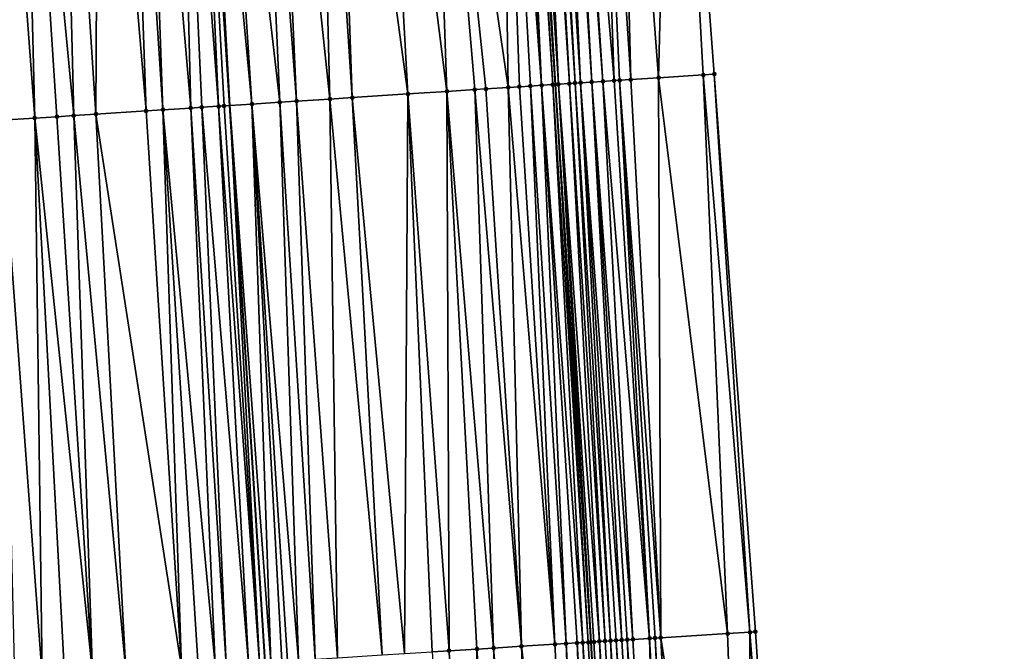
# Model space of a CAD drawing. Header units: feet. Extents: x 2004186 to 2014793, y 836912 to 864902.
# Tile 295 of 656: x 2010731 to 2010766, y 846281 to 846304. Entities that reach past the tile are written whole.
import ezdxf

# ---------------------------------------------------------------- set-up
doc = ezdxf.new("R2010")
doc.units = ezdxf.units.FT
doc.header["$LTSCALE"] = 100
doc.header["$MEASUREMENT"] = 0
for name, color, linetype, lineweight in [('EP_Travel Lane', 5, 'Continuous', 40), ('GPL_Skip Line', 2, 'Continuous', 40), ('Road Shots', 4, 'Continuous', 200), ('Road X-Section', 30, 'Continuous', 13)]:
    doc.layers.add(name, color=color, linetype=linetype, lineweight=lineweight)
doc.layers.add('I-77 SB_MM21-27-Surface-Border', color=7, linetype='Continuous')
doc.layers.add('I-77 SB_MM21-27-Surface-TIN', color=7, linetype='Continuous')

msp = doc.modelspace()

# ---------------------------------------------------------------- linework, layer by layer
at = {"layer": 'EP_Travel Lane'}
msp.add_polyline3d([(2010760.32704666, 846061.2212644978, 429.4963117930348), (2010759.804670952, 846081.2125893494, 429.6828165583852), (2010759.282318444, 846101.2030262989, 429.895306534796), (2010758.693553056, 846121.3006935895, 430.1276049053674), (2010758.013762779, 846141.3311619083, 430.3304753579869), (2010757.308119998, 846161.3158943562, 430.5437131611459), (2010756.602424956, 846181.3021069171, 430.767904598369), (2010755.772474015, 846201.4133422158, 430.9891496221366), (2010754.784176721, 846221.4277839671, 431.1961896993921), (2010753.759745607, 846241.4000792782, 431.3444091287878), (2010752.73539581, 846261.3707892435, 431.5551574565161), (2010751.595551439, 846281.4660341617, 431.769410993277), (2010750.316729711, 846301.4566797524, 431.923886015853), (2010749.008574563, 846321.4116992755, 432.1229502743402), (2010747.7002803, 846341.3688409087, 432.2900319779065), (2010746.259659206, 846361.4718265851, 432.4409175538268), (2010744.67706048, 846381.4357524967, 432.6228364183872)], dxfattribs=at)
at = {"layer": 'GPL_Skip Line'}
msp.add_polyline3d([(2010748.603619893, 846060.9468248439, 429.0315092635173), (2010748.12822341, 846080.9394297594, 429.2097553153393), (2010747.652820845, 846100.9322904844, 429.4316175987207), (2010747.088594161, 846120.9223657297, 429.6636560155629), (2010746.392907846, 846140.9090466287, 429.8779179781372), (2010745.658812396, 846160.8932325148, 430.1011738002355), (2010744.924698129, 846180.8779306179, 430.336077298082), (2010744.083933, 846200.8588468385, 430.536124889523), (2010743.095181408, 846220.8320801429, 430.7383665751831), (2010742.070753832, 846240.8042461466, 430.8969621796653), (2010741.046330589, 846260.776327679, 431.09457674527), (2010739.916248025, 846280.7424002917, 431.2970378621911), (2010738.645424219, 846300.7007564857, 431.4673943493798), (2010737.345838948, 846320.6566671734, 431.6575608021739), (2010736.046192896, 846340.6135111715, 431.8347181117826), (2010734.617451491, 846360.5594250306, 431.9941093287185), (2010733.025973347, 846380.4948676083, 432.1625931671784)], dxfattribs=at)
at = {"layer": 'I-77 SB_MM21-27-Surface-Border', "color": 3, "linetype": 'ByBlock', "lineweight": -2}
msp.add_polyline3d([(2010750.170162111, 846381.8793619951, 432.8382511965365), (2010751.366102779, 846361.8719435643, 432.6467753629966), (2010753.210179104, 846341.7259882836, 432.5005859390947), (2010754.509906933, 846321.7678885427, 432.3383877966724), (2010756.009048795, 846301.8252920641, 432.1537870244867), (2010757.482552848, 846281.8309659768, 431.987853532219), (2010758.823353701, 846261.6804891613, 431.7869658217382), (2010760.047414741, 846241.7205950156, 431.58402663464), (2010761.07184516, 846221.7483735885, 431.424358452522), (2010761.863942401, 846201.7022440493, 431.2321805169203), (2010762.712979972, 846181.5237532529, 431.0218603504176), (2010763.447117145, 846161.5384315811, 430.7936399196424), (2010763.981310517, 846141.5479078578, 430.5646703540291), (2010764.679248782, 846121.4958845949, 430.3617594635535), (2010765.248055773, 846101.341905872, 430.1334400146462), (2010765.523465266, 846081.3463762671, 429.9143965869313), (2010766.398744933, 846061.3634390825, 429.7328369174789)], dxfattribs=at)
at = {"layer": 'I-77 SB_MM21-27-Surface-TIN', "color": 128, "linetype": 'ByBlock', "lineweight": -2}
for points in [[(2010751.715764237, 846321.5868706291, 432.2402266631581), (2010750.717845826, 846321.5223796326, 432.1886524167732), (2010752.416578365, 846301.5925739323, 432.0179237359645)], [(2010752.514091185, 846321.6385829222, 432.2690148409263), (2010751.715764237, 846321.5868706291, 432.2402266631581), (2010753.015328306, 846301.6312855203, 432.0488366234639)], [(2010751.715764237, 846321.5868706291, 432.2402266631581), (2010752.616160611, 846301.6054941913, 432.0264146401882), (2010753.015328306, 846301.6312855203, 432.0488366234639)], [(2010751.715764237, 846321.5868706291, 432.2402266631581), (2010752.416578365, 846301.5925739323, 432.0179237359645), (2010752.616160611, 846301.6054941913, 432.0264146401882)], [(2010754.509906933, 846321.7678885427, 432.3383877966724), (2010752.514091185, 846321.6385829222, 432.2690148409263), (2010754.013235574, 846301.6959476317, 432.0845651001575)], [(2010752.514091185, 846321.6385829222, 432.2690148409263), (2010753.015328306, 846301.6312855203, 432.0488366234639), (2010754.013235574, 846301.6959476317, 432.0845651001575)], [(2010754.509906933, 846321.7678885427, 432.3383877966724), (2010754.013235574, 846301.6959476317, 432.0845651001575), (2010755.609885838, 846301.7994279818, 432.1394113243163)], [(2010754.509906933, 846321.7678885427, 432.3383877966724), (2010755.609885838, 846301.7994279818, 432.1394113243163), (2010756.009048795, 846301.8252920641, 432.1537870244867)], [(2010748.322863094, 846321.3672717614, 432.0992605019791), (2010745.728291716, 846321.199341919, 431.9915981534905), (2010748.624515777, 846301.3470877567, 431.8567350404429)], [(2010748.522445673, 846321.3801868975, 432.107807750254), (2010748.322863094, 846321.3672717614, 432.0992605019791), (2010749.822008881, 846301.4246150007, 431.9070512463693)], [(2010748.322863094, 846321.3672717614, 432.0992605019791), (2010749.422843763, 846301.3987841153, 431.8890040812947), (2010749.822008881, 846301.4246150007, 431.9070512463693)], [(2010748.322863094, 846321.3672717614, 432.0992605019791), (2010749.023680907, 846301.3729184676, 431.8748015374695), (2010749.422843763, 846301.3987841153, 431.8890040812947)], [(2010748.322863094, 846321.3672717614, 432.0992605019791), (2010748.624515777, 846301.3470877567, 431.8567350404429), (2010749.023680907, 846301.3729184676, 431.8748015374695)], [(2010748.921606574, 846321.4060825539, 432.1180783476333), (2010748.522445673, 846321.3801868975, 432.107807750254), (2010749.822008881, 846301.4246150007, 431.9070512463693)], [(2010748.921606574, 846321.4060825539, 432.1180783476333), (2010750.221169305, 846301.4505179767, 431.9171254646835), (2010749.008574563, 846321.4116992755, 432.1229502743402)], [(2010748.921606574, 846321.4060825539, 432.1180783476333), (2010749.822008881, 846301.4246150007, 431.9070512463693), (2010750.221169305, 846301.4505179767, 431.9171254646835)], [(2010749.121190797, 846321.4189724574, 432.129259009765), (2010749.008574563, 846321.4116992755, 432.1229502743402), (2010750.316729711, 846301.4566797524, 431.923886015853)], [(2010750.221169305, 846301.4505179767, 431.9171254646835), (2010750.316729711, 846301.4566797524, 431.923886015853), (2010749.008574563, 846321.4116992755, 432.1229502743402)], [(2010749.520364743, 846321.4446677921, 432.1604362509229), (2010749.121190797, 846321.4189724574, 432.129259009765), (2010750.420754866, 846301.4633873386, 431.9312454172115)], [(2010749.121190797, 846321.4189724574, 432.129259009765), (2010750.316729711, 846301.4566797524, 431.923886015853), (2010750.420754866, 846301.4633873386, 431.9312454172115)], [(2010749.719950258, 846321.4575378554, 432.1736875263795), (2010749.520364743, 846321.4446677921, 432.1604362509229), (2010750.819931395, 846301.4890430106, 431.9686705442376)], [(2010749.520364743, 846321.4446677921, 432.1604362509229), (2010750.420754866, 846301.4633873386, 431.9312454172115), (2010750.819931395, 846301.4890430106, 431.9686705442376)], [(2010749.919530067, 846321.4704955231, 432.1777959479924), (2010749.719950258, 846321.4575378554, 432.1736875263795), (2010751.019517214, 846301.5019084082, 431.9832289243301)], [(2010749.719950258, 846321.4575378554, 432.1736875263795), (2010750.819931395, 846301.4890430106, 431.9686705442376), (2010751.019517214, 846301.5019084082, 431.9832289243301)], [(2010750.318683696, 846321.4965028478, 432.1764122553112), (2010749.919530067, 846321.4704955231, 432.1777959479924), (2010751.219099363, 846301.5148301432, 431.9915566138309)], [(2010749.919530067, 846321.4704955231, 432.1777959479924), (2010751.019517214, 846301.5019084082, 431.9832289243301), (2010751.219099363, 846301.5148301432, 431.9915566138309)], [(2010750.518263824, 846321.5094556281, 432.1810307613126), (2010750.318683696, 846321.4965028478, 432.1764122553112), (2010751.618257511, 846301.5407680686, 431.9977655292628)], [(2010750.318683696, 846321.4965028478, 432.1764122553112), (2010751.219099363, 846301.5148301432, 431.9915566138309), (2010751.618257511, 846301.5407680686, 431.9977655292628)], [(2010750.717845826, 846321.5223796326, 432.1886524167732), (2010750.518263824, 846321.5094556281, 432.1810307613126), (2010752.017418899, 846301.5666562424, 432.0094768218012)], [(2010750.518263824, 846321.5094556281, 432.1810307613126), (2010751.618257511, 846301.5407680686, 431.9977655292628), (2010752.017418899, 846301.5666562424, 432.0094768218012)], [(2010750.717845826, 846321.5223796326, 432.1886524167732), (2010752.017418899, 846301.5666562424, 432.0094768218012), (2010752.416578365, 846301.5925739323, 432.0179237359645)], [(2010741.736648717, 846320.9409073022, 431.8344187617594), (2010740.139986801, 846320.837605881, 431.7639882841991), (2010742.237898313, 846300.93341835, 431.6094806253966)], [(2010743.036229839, 846300.9850603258, 431.6477642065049), (2010742.335397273, 846320.9796401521, 431.8613711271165), (2010741.736648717, 846320.9409073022, 431.8344187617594)], [(2010743.036229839, 846300.9850603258, 431.6477642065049), (2010741.736648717, 846320.9409073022, 431.8344187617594), (2010742.237898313, 846300.93341835, 431.6094806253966)], [(2010743.932055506, 846321.0829981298, 431.9258990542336), (2010742.335397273, 846320.9796401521, 431.8613711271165), (2010745.032046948, 846301.1143450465, 431.723590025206)], [(2010745.032046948, 846301.1143450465, 431.723590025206), (2010742.335397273, 846320.9796401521, 431.8613711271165), (2010743.036229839, 846300.9850603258, 431.6477642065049)], [(2010745.728291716, 846321.199341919, 431.9915981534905), (2010743.932055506, 846321.0829981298, 431.9258990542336), (2010746.42911725, 846301.2048700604, 431.7738247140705)], [(2010743.932055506, 846321.0829981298, 431.9258990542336), (2010745.032046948, 846301.1143450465, 431.723590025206), (2010746.42911725, 846301.2048700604, 431.7738247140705)], [(2010745.728291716, 846321.199341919, 431.9915981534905), (2010747.826189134, 846301.2953708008, 431.8267439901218), (2010748.624515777, 846301.3470877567, 431.8567350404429)], [(2010745.728291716, 846321.199341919, 431.9915981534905), (2010747.427024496, 846301.2695325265, 431.809514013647), (2010747.826189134, 846301.2953708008, 431.8267439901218)], [(2010745.728291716, 846321.199341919, 431.9915981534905), (2010746.42911725, 846301.2048700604, 431.7738247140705), (2010747.427024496, 846301.2695325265, 431.809514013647)], [(2010734.950857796, 846320.5015350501, 431.5706999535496), (2010733.952946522, 846320.4369344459, 431.5305649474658), (2010735.651699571, 846300.506813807, 431.3553806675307)], [(2010735.549608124, 846320.5402406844, 431.6004926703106), (2010734.950857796, 846320.5015350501, 431.5706999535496), (2010736.250444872, 846300.5455966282, 431.3784153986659)], [(2010734.950857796, 846320.5015350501, 431.5706999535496), (2010735.651699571, 846300.506813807, 431.3553806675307), (2010736.250444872, 846300.5455966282, 431.3784153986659)], [(2010736.74710057, 846320.6177780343, 431.646919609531), (2010735.549608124, 846320.5402406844, 431.6004926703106), (2010737.248357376, 846300.6101783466, 431.423035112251)], [(2010735.549608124, 846320.5402406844, 431.6004926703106), (2010736.250444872, 846300.5455966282, 431.3784153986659), (2010737.248357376, 846300.6101783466, 431.423035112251)], [(2010736.74710057, 846320.6177780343, 431.646919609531), (2010738.246263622, 846300.6748561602, 431.457026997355), (2010737.345838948, 846320.6566671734, 431.6575608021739)], [(2010736.74710057, 846320.6177780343, 431.646919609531), (2010737.647521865, 846300.6360189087, 431.4400120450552), (2010738.246263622, 846300.6748561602, 431.457026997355)], [(2010736.74710057, 846320.6177780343, 431.646919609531), (2010737.248357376, 846300.6101783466, 431.423035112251), (2010737.647521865, 846300.6360189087, 431.4400120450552)], [(2010737.545419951, 846320.669606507, 431.6635826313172), (2010737.345838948, 846320.6566671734, 431.6575608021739), (2010738.645424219, 846300.7007564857, 431.4673943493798)], [(2010738.445843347, 846300.6878151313, 431.4612364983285), (2010738.645424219, 846300.7007564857, 431.4673943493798), (2010737.345838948, 846320.6566671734, 431.6575608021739)], [(2010738.445843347, 846300.6878151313, 431.4612364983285), (2010737.345838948, 846320.6566671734, 431.6575608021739), (2010738.246263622, 846300.6748561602, 431.457026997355)], [(2010738.14416861, 846320.7083377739, 431.6907002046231), (2010737.545419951, 846320.669606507, 431.6635826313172), (2010739.443747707, 846300.752521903, 431.492025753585)], [(2010737.545419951, 846320.669606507, 431.6635826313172), (2010738.645424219, 846300.7007564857, 431.4673943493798), (2010739.443747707, 846300.752521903, 431.492025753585)], [(2010739.541241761, 846320.7988190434, 431.7426703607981), (2010738.14416861, 846320.7083377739, 431.6907002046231), (2010740.441657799, 846300.8171406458, 431.5325506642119)], [(2010738.14416861, 846320.7083377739, 431.6907002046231), (2010739.443747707, 846300.752521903, 431.492025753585), (2010740.441657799, 846300.8171406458, 431.5325506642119)], [(2010740.139986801, 846320.837605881, 431.7639882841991), (2010739.541241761, 846320.7988190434, 431.7426703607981), (2010741.04040425, 846300.855905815, 431.5575376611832)], [(2010739.541241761, 846320.7988190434, 431.7426703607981), (2010740.441657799, 846300.8171406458, 431.5325506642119), (2010741.04040425, 846300.855905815, 431.5575376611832)], [(2010740.139986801, 846320.837605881, 431.7639882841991), (2010741.04040425, 846300.855905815, 431.5575376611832), (2010742.237898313, 846300.93341835, 431.6094806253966)], [(2010731.158800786, 846320.2559632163, 431.4275316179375), (2010730.160891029, 846320.1913393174, 431.3898277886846), (2010731.660067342, 846300.2482138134, 431.2071079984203)], [(2010730.160891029, 846320.1913393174, 431.3898277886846), (2010730.462577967, 846300.1706293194, 431.1631234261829), (2010731.660067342, 846300.2482138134, 431.2071079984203)], [(2010732.555871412, 846320.346483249, 431.4754562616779), (2010731.158800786, 846320.2559632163, 431.4275316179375), (2010733.057138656, 846300.3387232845, 431.2590616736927)], [(2010731.158800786, 846320.2559632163, 431.4275316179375), (2010732.458395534, 846300.2999069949, 431.239728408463), (2010733.057138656, 846300.3387232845, 431.2590616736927)], [(2010731.158800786, 846320.2559632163, 431.4275316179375), (2010731.660067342, 846300.2482138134, 431.2071079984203), (2010732.458395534, 846300.2999069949, 431.239728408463)], [(2010733.952946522, 846320.4369344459, 431.5305649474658), (2010732.555871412, 846320.346483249, 431.4754562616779), (2010733.855461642, 846300.3904964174, 431.2828397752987)], [(2010732.555871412, 846320.346483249, 431.4754562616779), (2010733.057138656, 846300.3387232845, 431.2590616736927), (2010733.855461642, 846300.3904964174, 431.2828397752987)], [(2010733.952946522, 846320.4369344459, 431.5305649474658), (2010733.855461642, 846300.3904964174, 431.2828397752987), (2010735.651699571, 846300.506813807, 431.3553806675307)], [(2010756.009048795, 846301.8252920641, 432.1537870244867), (2010755.609885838, 846301.7994279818, 432.1394113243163), (2010757.282936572, 846281.8185826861, 431.9814442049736)], [(2010756.009048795, 846301.8252920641, 432.1537870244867), (2010757.282936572, 846281.8185826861, 431.9814442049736), (2010757.482552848, 846281.8309659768, 431.987853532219)], [(2010750.221169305, 846301.4505179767, 431.9171254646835), (2010749.822008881, 846301.4246150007, 431.9070512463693), (2010751.294427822, 846281.4474124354, 431.7533809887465)], [(2010750.221169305, 846301.4505179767, 431.9171254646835), (2010751.494043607, 846281.459803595, 431.7589330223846), (2010750.316729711, 846301.4566797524, 431.923886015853)], [(2010750.221169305, 846301.4505179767, 431.9171254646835), (2010751.294427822, 846281.4474124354, 431.7533809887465), (2010751.494043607, 846281.459803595, 431.7589330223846)], [(2010750.420754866, 846301.4633873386, 431.9312454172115), (2010750.316729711, 846301.4566797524, 431.923886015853), (2010751.595551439, 846281.4660341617, 431.769410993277)], [(2010751.494043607, 846281.459803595, 431.7589330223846), (2010751.595551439, 846281.4660341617, 431.769410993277), (2010750.316729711, 846301.4566797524, 431.923886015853)], [(2010750.819931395, 846301.4890430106, 431.9686705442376), (2010750.420754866, 846301.4633873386, 431.9312454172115), (2010751.893295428, 846281.4842610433, 431.8054291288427)], [(2010750.420754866, 846301.4633873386, 431.9312454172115), (2010751.595551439, 846281.4660341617, 431.769410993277), (2010751.693668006, 846281.4720565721, 431.7795389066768)], [(2010750.420754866, 846301.4633873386, 431.9312454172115), (2010751.693668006, 846281.4720565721, 431.7795389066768), (2010751.893295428, 846281.4842610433, 431.8054291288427)], [(2010751.019517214, 846301.5019084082, 431.9832289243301), (2010750.819931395, 846301.4890430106, 431.9686705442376), (2010752.092920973, 846281.4964956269, 431.8280388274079)], [(2010750.819931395, 846301.4890430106, 431.9686705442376), (2010751.893295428, 846281.4842610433, 431.8054291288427), (2010752.092920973, 846281.4964956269, 431.8280388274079)], [(2010751.219099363, 846301.5148301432, 431.9915566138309), (2010751.019517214, 846301.5019084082, 431.9832289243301), (2010752.292538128, 846281.5088648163, 431.8359843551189)], [(2010751.019517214, 846301.5019084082, 431.9832289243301), (2010752.092920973, 846281.4964956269, 431.8280388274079), (2010752.292538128, 846281.5088648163, 431.8359843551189)], [(2010751.618257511, 846301.5407680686, 431.9977655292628), (2010751.219099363, 846301.5148301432, 431.9915566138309), (2010752.691759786, 846281.5338061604, 431.8297640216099)], [(2010751.219099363, 846301.5148301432, 431.9915566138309), (2010752.49215022, 846281.521315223, 431.8350819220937), (2010752.691759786, 846281.5338061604, 431.8297640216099)], [(2010751.219099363, 846301.5148301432, 431.9915566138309), (2010752.292538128, 846281.5088648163, 431.8359843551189), (2010752.49215022, 846281.521315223, 431.8350819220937)], [(2010752.017418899, 846301.5666562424, 432.0094768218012), (2010751.618257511, 846301.5407680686, 431.9977655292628), (2010753.09098732, 846281.5586532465, 431.8338123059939)], [(2010751.618257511, 846301.5407680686, 431.9977655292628), (2010752.891371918, 846281.5462559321, 431.8289307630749), (2010753.09098732, 846281.5586532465, 431.8338123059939)], [(2010751.618257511, 846301.5407680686, 431.9977655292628), (2010752.691759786, 846281.5338061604, 431.8297640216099), (2010752.891371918, 846281.5462559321, 431.8289307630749)], [(2010752.416578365, 846301.5925739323, 432.0179237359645), (2010752.017418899, 846301.5666562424, 432.0094768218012), (2010753.689836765, 846281.5957932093, 431.8541197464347)], [(2010752.017418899, 846301.5666562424, 432.0094768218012), (2010753.09098732, 846281.5586532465, 431.8338123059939), (2010753.689836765, 846281.5957932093, 431.8541197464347)], [(2010752.616160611, 846301.6054941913, 432.0264146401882), (2010752.416578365, 846301.5925739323, 432.0179237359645), (2010753.689836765, 846281.5957932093, 431.8541197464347)], [(2010753.015328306, 846301.6312855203, 432.0488366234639), (2010752.616160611, 846301.6054941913, 432.0264146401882), (2010754.089074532, 846281.6204761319, 431.8760523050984)], [(2010752.616160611, 846301.6054941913, 432.0264146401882), (2010753.889454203, 846281.6081578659, 431.862559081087), (2010754.089074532, 846281.6204761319, 431.8760523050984)], [(2010752.616160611, 846301.6054941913, 432.0264146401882), (2010753.689836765, 846281.5957932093, 431.8541197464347), (2010753.889454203, 846281.6081578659, 431.862559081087)], [(2010754.013235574, 846301.6959476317, 432.0845651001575), (2010753.015328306, 846301.6312855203, 432.0488366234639), (2010754.089074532, 846281.6204761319, 431.8760523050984)], [(2010755.609885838, 846301.7994279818, 432.1394113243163), (2010754.013235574, 846301.6959476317, 432.0845651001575), (2010756.484470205, 846281.7690697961, 431.953598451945)], [(2010754.013235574, 846301.6959476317, 432.0845651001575), (2010754.089074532, 846281.6204761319, 431.8760523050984), (2010756.484470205, 846281.7690697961, 431.953598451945)], [(2010755.609885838, 846301.7994279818, 432.1394113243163), (2010756.484470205, 846281.7690697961, 431.953598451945), (2010757.282936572, 846281.8185826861, 431.9814442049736)], [(2010745.032046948, 846301.1143450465, 431.723590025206), (2010743.036229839, 846300.9850603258, 431.6477642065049), (2010744.906684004, 846281.0515159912, 431.5080991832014)], [(2010745.032046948, 846301.1143450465, 431.723590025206), (2010744.906684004, 846281.0515159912, 431.5080991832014), (2010745.904768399, 846281.1133840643, 431.5454163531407)], [(2010746.42911725, 846301.2048700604, 431.7738247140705), (2010745.032046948, 846301.1143450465, 431.723590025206), (2010746.503617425, 846281.1505307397, 431.5649925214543)], [(2010745.032046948, 846301.1143450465, 431.723590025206), (2010745.904768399, 846281.1133840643, 431.5454163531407), (2010746.503617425, 846281.1505307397, 431.5649925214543)], [(2010747.427024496, 846301.2695325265, 431.809514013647), (2010746.42911725, 846301.2048700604, 431.7738247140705), (2010748.100551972, 846281.2495274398, 431.6238520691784)], [(2010746.42911725, 846301.2048700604, 431.7738247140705), (2010747.501701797, 846281.2123991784, 431.6022698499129), (2010748.100551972, 846281.2495274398, 431.6238520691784)], [(2010746.42911725, 846301.2048700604, 431.7738247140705), (2010746.503617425, 846281.1505307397, 431.5649925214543), (2010747.501701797, 846281.2123991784, 431.6022698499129)], [(2010747.826189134, 846301.2953708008, 431.8267439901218), (2010747.427024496, 846301.2695325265, 431.809514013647), (2010749.09863936, 846281.3113474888, 431.6664010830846)], [(2010747.427024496, 846301.2695325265, 431.809514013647), (2010748.100551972, 846281.2495274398, 431.6238520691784), (2010749.09863936, 846281.3113474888, 431.6664010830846)], [(2010748.624515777, 846301.3470877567, 431.8567350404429), (2010747.826189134, 846301.2953708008, 431.8267439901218), (2010749.09863936, 846281.3113474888, 431.6664010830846)], [(2010749.023680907, 846301.3729184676, 431.8748015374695), (2010748.624515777, 846301.3470877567, 431.8567350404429), (2010750.296345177, 846281.3855162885, 431.7191222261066)], [(2010748.624515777, 846301.3470877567, 431.8567350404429), (2010749.09863936, 846281.3113474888, 431.6664010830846), (2010750.296345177, 846281.3855162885, 431.7191222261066)], [(2010749.422843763, 846301.3987841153, 431.8890040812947), (2010749.023680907, 846301.3729184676, 431.8748015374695), (2010750.296345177, 846281.3855162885, 431.7191222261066)], [(2010749.822008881, 846301.4246150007, 431.9070512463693), (2010749.422843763, 846301.3987841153, 431.8890040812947), (2010750.695578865, 846281.4102646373, 431.7339271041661)], [(2010749.422843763, 846301.3987841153, 431.8890040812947), (2010750.296345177, 846281.3855162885, 431.7191222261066), (2010750.695578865, 846281.4102646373, 431.7339271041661)], [(2010749.822008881, 846301.4246150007, 431.9070512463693), (2010751.094813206, 846281.4350025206, 431.7498721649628), (2010751.294427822, 846281.4474124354, 431.7533809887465)], [(2010749.822008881, 846301.4246150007, 431.9070512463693), (2010750.695578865, 846281.4102646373, 431.7339271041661), (2010751.094813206, 846281.4350025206, 431.7498721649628)], [(2010739.443747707, 846300.752521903, 431.492025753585), (2010738.645424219, 846300.7007564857, 431.4673943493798), (2010740.115863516, 846280.7547961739, 431.3020754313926)], [(2010740.441657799, 846300.8171406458, 431.5325506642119), (2010739.443747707, 846300.752521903, 431.492025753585), (2010741.113945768, 846280.8166986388, 431.3356458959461)], [(2010739.443747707, 846300.752521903, 431.492025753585), (2010740.714711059, 846280.7919666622, 431.3190573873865), (2010741.113945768, 846280.8166986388, 431.3356458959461)], [(2010739.443747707, 846300.752521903, 431.492025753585), (2010740.515095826, 846280.7795666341, 431.3144714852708), (2010740.714711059, 846280.7919666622, 431.3190573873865)], [(2010739.443747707, 846300.752521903, 431.492025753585), (2010740.115863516, 846280.7547961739, 431.3020754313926), (2010740.515095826, 846280.7795666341, 431.3144714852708)], [(2010741.04040425, 846300.855905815, 431.5575376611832), (2010740.441657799, 846300.8171406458, 431.5325506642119), (2010741.712799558, 846280.8537688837, 431.363548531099)], [(2010740.441657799, 846300.8171406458, 431.5325506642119), (2010741.113945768, 846280.8166986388, 431.3356458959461), (2010741.712799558, 846280.8537688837, 431.363548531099)], [(2010741.04040425, 846300.855905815, 431.5575376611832), (2010742.511267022, 846280.9032641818, 431.3933107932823), (2010742.237898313, 846300.93341835, 431.6094806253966)], [(2010741.04040425, 846300.855905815, 431.5575376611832), (2010741.712799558, 846280.8537688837, 431.363548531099), (2010742.511267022, 846280.9032641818, 431.3933107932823)], [(2010743.036229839, 846300.9850603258, 431.6477642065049), (2010742.237898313, 846300.93341835, 431.6094806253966), (2010744.108214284, 846281.0020568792, 431.4743947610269)], [(2010744.108214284, 846281.0020568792, 431.4743947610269), (2010742.237898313, 846300.93341835, 431.6094806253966), (2010742.511267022, 846280.9032641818, 431.3933107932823)], [(2010743.036229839, 846300.9850603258, 431.6477642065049), (2010744.108214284, 846281.0020568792, 431.4743947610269), (2010744.906684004, 846281.0515159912, 431.5080991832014)], [(2010733.855461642, 846300.3904964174, 431.2828397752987), (2010733.057138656, 846300.3387232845, 431.2590616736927), (2010734.925826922, 846280.4330459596, 431.1119736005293)], [(2010735.651699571, 846300.506813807, 431.3553806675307), (2010733.855461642, 846300.3904964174, 431.2828397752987), (2010736.921999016, 846280.5567290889, 431.1923836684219)], [(2010733.855461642, 846300.3904964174, 431.2828397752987), (2010734.925826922, 846280.4330459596, 431.1119736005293), (2010736.921999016, 846280.5567290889, 431.1923836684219)], [(2010736.250444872, 846300.5455966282, 431.3784153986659), (2010735.651699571, 846300.506813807, 431.3553806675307), (2010736.921999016, 846280.5567290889, 431.1923836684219)], [(2010737.248357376, 846300.6101783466, 431.423035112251), (2010736.250444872, 846300.5455966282, 431.3784153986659), (2010738.119706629, 846280.6308690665, 431.2482447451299)], [(2010736.250444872, 846300.5455966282, 431.3784153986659), (2010737.520851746, 846280.5938163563, 431.2184318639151), (2010738.119706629, 846280.6308690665, 431.2482447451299)], [(2010736.250444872, 846300.5455966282, 431.3784153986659), (2010736.921999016, 846280.5567290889, 431.1923836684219), (2010737.520851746, 846280.5938163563, 431.2184318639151)], [(2010737.647521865, 846300.6360189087, 431.4400120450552), (2010737.248357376, 846300.6101783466, 431.423035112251), (2010738.518941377, 846280.6556004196, 431.264901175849)], [(2010737.248357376, 846300.6101783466, 431.423035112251), (2010738.119706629, 846280.6308690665, 431.2482447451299), (2010738.518941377, 846280.6556004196, 431.264901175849)], [(2010738.246263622, 846300.6748561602, 431.457026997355), (2010737.647521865, 846300.6360189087, 431.4400120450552), (2010739.317406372, 846280.7051353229, 431.2903487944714)], [(2010737.647521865, 846300.6360189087, 431.4400120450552), (2010738.518941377, 846280.6556004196, 431.264901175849), (2010739.317406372, 846280.7051353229, 431.2903487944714)], [(2010738.445843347, 846300.6878151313, 431.4612364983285), (2010738.246263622, 846300.6748561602, 431.457026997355), (2010739.716632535, 846280.7300044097, 431.2920002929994)], [(2010738.246263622, 846300.6748561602, 431.457026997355), (2010739.317406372, 846280.7051353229, 431.2903487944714), (2010739.716632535, 846280.7300044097, 431.2920002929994)], [(2010738.445843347, 846300.6878151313, 431.4612364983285), (2010739.716632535, 846280.7300044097, 431.2920002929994), (2010738.645424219, 846300.7007564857, 431.4673943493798)], [(2010739.716632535, 846280.7300044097, 431.2920002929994), (2010739.916248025, 846280.7424002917, 431.2970378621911), (2010738.645424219, 846300.7007564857, 431.4673943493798)], [(2010740.115863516, 846280.7547961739, 431.3020754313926), (2010738.645424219, 846300.7007564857, 431.4673943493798), (2010739.916248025, 846280.7424002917, 431.2970378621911)], [(2010731.660067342, 846300.2482138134, 431.2071079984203), (2010730.462577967, 846300.1706293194, 431.1631234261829), (2010731.931573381, 846280.2474474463, 430.999400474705)], [(2010730.462577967, 846300.1706293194, 431.1631234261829), (2010730.933488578, 846280.1855859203, 430.9613700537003), (2010731.931573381, 846280.2474474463, 430.999400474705)], [(2010732.458395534, 846300.2999069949, 431.239728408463), (2010731.660067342, 846300.2482138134, 431.2071079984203), (2010733.728128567, 846280.35875744, 431.0722949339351)], [(2010731.660067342, 846300.2482138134, 431.2071079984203), (2010732.730041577, 846280.2969309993, 431.0304422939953), (2010733.728128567, 846280.35875744, 431.0722949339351)], [(2010731.660067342, 846300.2482138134, 431.2071079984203), (2010731.931573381, 846280.2474474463, 430.999400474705), (2010732.730041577, 846280.2969309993, 431.0304422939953)], [(2010733.057138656, 846300.3387232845, 431.2590616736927), (2010732.458395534, 846300.2999069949, 431.239728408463), (2010733.728128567, 846280.35875744, 431.0722949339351)], [(2010733.057138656, 846300.3387232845, 431.2590616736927), (2010733.728128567, 846280.35875744, 431.0722949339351), (2010734.925826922, 846280.4330459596, 431.1119736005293)], [(2010756.484470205, 846281.7690697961, 431.953598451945), (2010754.089074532, 846281.6204761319, 431.8760523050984), (2010757.225423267, 846261.5991338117, 431.7321862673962)], [(2010757.282936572, 846281.8185826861, 431.9814442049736), (2010756.484470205, 846281.7690697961, 431.953598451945), (2010757.225423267, 846261.5991338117, 431.7321862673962)], [(2010757.282936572, 846281.8185826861, 431.9814442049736), (2010757.225423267, 846261.5991338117, 431.7321862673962), (2010758.823353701, 846261.6804891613, 431.7869658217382)], [(2010757.482552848, 846281.8309659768, 431.987853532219), (2010757.282936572, 846281.8185826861, 431.9814442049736), (2010758.823353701, 846261.6804891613, 431.7869658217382)], [(2010750.296345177, 846281.3855162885, 431.7191222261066), (2010749.09863936, 846281.3113474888, 431.6664010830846), (2010751.432914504, 846261.3044338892, 431.5143144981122)], [(2010750.695578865, 846281.4102646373, 431.7339271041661), (2010750.296345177, 846281.3855162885, 431.7191222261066), (2010751.432914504, 846261.3044338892, 431.5143144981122)], [(2010751.094813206, 846281.4350025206, 431.7498721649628), (2010750.695578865, 846281.4102646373, 431.7339271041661), (2010751.832396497, 846261.3247847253, 431.5269235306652)], [(2010750.695578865, 846281.4102646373, 431.7339271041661), (2010751.432914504, 846261.3044338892, 431.5143144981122), (2010751.832396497, 846261.3247847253, 431.5269235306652)], [(2010751.294427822, 846281.4474124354, 431.7533809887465), (2010751.094813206, 846281.4350025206, 431.7498721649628), (2010752.231880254, 846261.3451011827, 431.5426437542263)], [(2010751.094813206, 846281.4350025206, 431.7498721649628), (2010751.832396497, 846261.3247847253, 431.5269235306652), (2010752.231880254, 846261.3451011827, 431.5426437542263)], [(2010751.494043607, 846281.459803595, 431.7589330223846), (2010751.294427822, 846281.4474124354, 431.7533809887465), (2010752.631359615, 846261.365503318, 431.5506103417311)], [(2010751.294427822, 846281.4474124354, 431.7533809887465), (2010752.231880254, 846261.3451011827, 431.5426437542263), (2010752.631359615, 846261.365503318, 431.5506103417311)], [(2010751.494043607, 846281.459803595, 431.7589330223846), (2010752.631359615, 846261.365503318, 431.5506103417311), (2010751.595551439, 846281.4660341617, 431.769410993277)], [(2010751.693668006, 846281.4720565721, 431.7795389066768), (2010751.595551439, 846281.4660341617, 431.769410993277), (2010752.73539581, 846261.3707892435, 431.5551574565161)], [(2010752.631359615, 846261.365503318, 431.5506103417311), (2010752.73539581, 846261.3707892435, 431.5551574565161), (2010751.595551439, 846281.4660341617, 431.769410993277)], [(2010751.893295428, 846281.4842610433, 431.8054291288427), (2010751.693668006, 846281.4720565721, 431.7795389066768), (2010752.831101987, 846261.3756519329, 431.5593404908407)], [(2010751.693668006, 846281.4720565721, 431.7795389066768), (2010752.73539581, 846261.3707892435, 431.5551574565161), (2010752.831101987, 846261.3756519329, 431.5593404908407)], [(2010752.092920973, 846281.4964956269, 431.8280388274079), (2010751.893295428, 846281.4842610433, 431.8054291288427), (2010753.230599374, 846261.3957026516, 431.5991094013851)], [(2010751.893295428, 846281.4842610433, 431.8054291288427), (2010752.831101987, 846261.3756519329, 431.5593404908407), (2010753.230599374, 846261.3957026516, 431.5991094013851)], [(2010752.292538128, 846281.5088648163, 431.8359843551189), (2010752.092920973, 846281.4964956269, 431.8280388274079), (2010753.230599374, 846261.3957026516, 431.5991094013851)], [(2010752.49215022, 846281.521315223, 431.8350819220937), (2010752.292538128, 846281.5088648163, 431.8359843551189), (2010753.630080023, 846261.4160796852, 431.6093476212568)], [(2010752.292538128, 846281.5088648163, 431.8359843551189), (2010753.430341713, 846261.4058518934, 431.6077827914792), (2010753.630080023, 846261.4160796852, 431.6093476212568)], [(2010752.292538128, 846281.5088648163, 431.8359843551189), (2010753.230599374, 846261.3957026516, 431.5991094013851), (2010753.430341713, 846261.4058518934, 431.6077827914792)], [(2010752.691759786, 846281.5338061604, 431.8297640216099), (2010752.49215022, 846281.521315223, 431.8350819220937), (2010753.829816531, 846261.4263426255, 431.6077315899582)], [(2010752.49215022, 846281.521315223, 431.8350819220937), (2010753.630080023, 846261.4160796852, 431.6093476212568), (2010753.829816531, 846261.4263426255, 431.6077315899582)], [(2010752.891371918, 846281.5462559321, 431.8289307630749), (2010752.691759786, 846281.5338061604, 431.8297640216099), (2010753.829816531, 846261.4263426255, 431.6077315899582)], [(2010753.09098732, 846281.5586532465, 431.8338123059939), (2010752.891371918, 846281.5462559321, 431.8289307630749), (2010754.229297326, 846261.4467168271, 431.6182261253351)], [(2010752.891371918, 846281.5462559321, 431.8289307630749), (2010753.829816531, 846261.4263426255, 431.6077315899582), (2010754.229297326, 846261.4467168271, 431.6182261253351)], [(2010753.689836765, 846281.5957932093, 431.8541197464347), (2010753.09098732, 846281.5586532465, 431.8338123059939), (2010754.229297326, 846261.4467168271, 431.6182261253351)], [(2010753.889454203, 846281.6081578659, 431.862559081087), (2010753.689836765, 846281.5957932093, 431.8541197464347), (2010754.828521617, 846261.4772177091, 431.6394358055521)], [(2010753.689836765, 846281.5957932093, 431.8541197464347), (2010754.229297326, 846261.4467168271, 431.6182261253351), (2010754.828521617, 846261.4772177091, 431.6394358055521)], [(2010754.089074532, 846281.6204761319, 431.8760523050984), (2010753.889454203, 846281.6081578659, 431.862559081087), (2010755.02826582, 846261.4873306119, 431.6513977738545)], [(2010753.889454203, 846281.6081578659, 431.862559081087), (2010754.828521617, 846261.4772177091, 431.6394358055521), (2010755.02826582, 846261.4873306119, 431.6513977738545)], [(2010754.089074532, 846281.6204761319, 431.8760523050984), (2010755.228011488, 846261.4974149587, 431.6659440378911), (2010757.225423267, 846261.5991338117, 431.7321862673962)], [(2010754.089074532, 846281.6204761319, 431.8760523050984), (2010755.02826582, 846261.4873306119, 431.6513977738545), (2010755.228011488, 846261.4974149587, 431.6659440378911)], [(2010746.503617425, 846281.1505307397, 431.5649925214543), (2010745.904768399, 846281.1133840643, 431.5454163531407), (2010747.238334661, 846261.0911188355, 431.3485508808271)], [(2010747.501701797, 846281.2123991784, 431.6022698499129), (2010746.503617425, 846281.1505307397, 431.5649925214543), (2010747.238334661, 846261.0911188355, 431.3485508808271)], [(2010747.501701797, 846281.2123991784, 431.6022698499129), (2010747.238334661, 846261.0911188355, 431.3485508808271), (2010749.036009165, 846261.1825897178, 431.4150544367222)], [(2010748.100551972, 846281.2495274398, 431.6238520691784), (2010747.501701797, 846281.2123991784, 431.6022698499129), (2010749.036009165, 846261.1825897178, 431.4150544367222)], [(2010749.09863936, 846281.3113474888, 431.6664010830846), (2010748.100551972, 846281.2495274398, 431.6238520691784), (2010749.834977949, 846261.2231978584, 431.4487368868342)], [(2010748.100551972, 846281.2495274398, 431.6238520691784), (2010749.036009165, 846261.1825897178, 431.4150544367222), (2010749.834977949, 846261.2231978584, 431.4487368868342)], [(2010749.09863936, 846281.3113474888, 431.6664010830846), (2010749.834977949, 846261.2231978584, 431.4487368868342), (2010751.432914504, 846261.3044338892, 431.5143144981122)]]:
    msp.add_3dface(points, dxfattribs=at)
at = {"layer": 'Road Shots', "lineweight": 100}
for p in [(2010756.009048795, 846301.8252920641, 432.1537870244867), (2010750.221169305, 846301.4505179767, 431.9171254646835), (2010750.420754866, 846301.4633873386, 431.9312454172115), (2010750.819931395, 846301.4890430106, 431.9686705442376), (2010751.019517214, 846301.5019084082, 431.9832289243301), (2010751.219099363, 846301.5148301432, 431.9915566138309), (2010751.618257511, 846301.5407680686, 431.9977655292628), (2010752.017418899, 846301.5666562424, 432.0094768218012), (2010752.416578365, 846301.5925739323, 432.0179237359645), (2010752.616160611, 846301.6054941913, 432.0264146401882), (2010753.015328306, 846301.6312855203, 432.0488366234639), (2010754.013235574, 846301.6959476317, 432.0845651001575), (2010755.609885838, 846301.7994279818, 432.1394113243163), (2010745.032046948, 846301.1143450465, 431.723590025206), (2010746.42911725, 846301.2048700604, 431.7738247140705), (2010747.427024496, 846301.2695325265, 431.809514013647), (2010747.826189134, 846301.2953708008, 431.8267439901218), (2010748.624515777, 846301.3470877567, 431.8567350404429), (2010749.023680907, 846301.3729184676, 431.8748015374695), (2010749.422843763, 846301.3987841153, 431.8890040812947), (2010749.822008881, 846301.4246150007, 431.9070512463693), (2010739.443747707, 846300.752521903, 431.492025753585), (2010740.441657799, 846300.8171406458, 431.5325506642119), (2010741.04040425, 846300.855905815, 431.5575376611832), (2010742.237898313, 846300.93341835, 431.6094806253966), (2010743.036229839, 846300.9850603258, 431.6477642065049), (2010733.855461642, 846300.3904964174, 431.2828397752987), (2010735.651699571, 846300.506813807, 431.3553806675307), (2010736.250444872, 846300.5455966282, 431.3784153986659), (2010737.248357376, 846300.6101783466, 431.423035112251), (2010737.647521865, 846300.6360189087, 431.4400120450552), (2010738.246263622, 846300.6748561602, 431.457026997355), (2010738.445843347, 846300.6878151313, 431.4612364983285), (2010731.660067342, 846300.2482138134, 431.2071079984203), (2010732.458395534, 846300.2999069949, 431.239728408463), (2010733.057138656, 846300.3387232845, 431.2590616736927), (2010756.484470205, 846281.7690697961, 431.953598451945), (2010757.282936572, 846281.8185826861, 431.9814442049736), (2010757.482552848, 846281.8309659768, 431.987853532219), (2010750.296345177, 846281.3855162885, 431.7191222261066), (2010750.695578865, 846281.4102646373, 431.7339271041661), (2010751.094813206, 846281.4350025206, 431.7498721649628), (2010751.294427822, 846281.4474124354, 431.7533809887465), (2010751.494043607, 846281.459803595, 431.7589330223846), (2010751.693668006, 846281.4720565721, 431.7795389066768), (2010751.893295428, 846281.4842610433, 431.8054291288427), (2010752.092920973, 846281.4964956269, 431.8280388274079), (2010752.292538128, 846281.5088648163, 431.8359843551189), (2010752.49215022, 846281.521315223, 431.8350819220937), (2010752.691759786, 846281.5338061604, 431.8297640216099), (2010752.891371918, 846281.5462559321, 431.8289307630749), (2010753.09098732, 846281.5586532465, 431.8338123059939), (2010753.689836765, 846281.5957932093, 431.8541197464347), (2010753.889454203, 846281.6081578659, 431.862559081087), (2010754.089074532, 846281.6204761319, 431.8760523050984), (2010746.503617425, 846281.1505307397, 431.5649925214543), (2010747.501701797, 846281.2123991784, 431.6022698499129), (2010748.100551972, 846281.2495274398, 431.6238520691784), (2010749.09863936, 846281.3113474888, 431.6664010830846)]:
    msp.add_point(p, dxfattribs=at)
at = {"layer": 'Road X-Section', "extrusion": (-0.0649824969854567, 0.9978452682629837, 0.009060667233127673), "elevation": 713818.2411951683, "flags": 128}
msp.add_lwpolyline([(-2061454.797056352, -6037.603023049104), (-2061455.997056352, -6037.560143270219), (-2061456.597056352, -6037.541211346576), (-2061457.797056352, -6037.49497187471), (-2061458.197056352, -6037.478281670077), (-2061458.797056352, -6037.458904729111), (-2061459.397056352, -6037.434103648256), (-2061459.997056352, -6037.402416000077), (-2061460.197056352, -6037.39358141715), (-2061460.397056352, -6037.392971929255), (-2061460.797056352, -6037.401974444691), (-2061460.997056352, -6037.395376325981), (-2061461.397056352, -6037.364100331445), (-2061461.597056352, -6037.351319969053), (-2061462.797056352, -6037.29880220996), (-2061463.397056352, -6037.275575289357), (-2061464.797056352, -6037.217437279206), (-2061466.597056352, -6037.150960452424), (-2061467.797056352, -6037.115528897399), (-2061468.397056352, -6037.090623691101), (-2061469.197056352, -6037.053674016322), (-2061470.797056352, -6036.992488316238), (-2061471.597056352, -6036.953093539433), (-2061471.997056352, -6036.932289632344), (-2061472.197056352, -6036.925238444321), (-2061472.797056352, -6036.911652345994), (-2061473.197056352, -6036.898302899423), (-2061473.597056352, -6036.879489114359), (-2061473.997056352, -6036.85808325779), (-2061474.597056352, -6036.835508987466), (-2061476.597056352, -6036.777318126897), (-2061477.197056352, -6036.754225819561), (-2061478.397056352, -6036.710239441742), (-2061479.197056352, -6036.677617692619), (-2061479.797056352, -6036.658283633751), (-2061480.597056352, -6036.634504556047), (-2061482.397056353, -6036.561960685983), (-2061482.997056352, -6036.538925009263), (-2061483.997056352, -6036.494303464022), (-2061484.397056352, -6036.477325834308), (-2061484.997056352, -6036.460310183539), (-2061485.197056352, -6036.456100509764), (-2061486.197056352, -6036.425309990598), (-2061487.197056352, -6036.384783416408), (-2061487.797056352, -6036.359795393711), (-2061488.997056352, -6036.307850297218), (-2061489.797056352, -6036.269565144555), (-2061491.797056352, -6036.193736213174), (-2061493.197056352, -6036.143499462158), (-2061494.197056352, -6036.107808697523), (-2061494.597056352, -6036.09057801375), (-2061495.397056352, -6036.060585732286), (-2061495.797056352, -6036.042518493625), (-2061496.197056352, -6036.028315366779), (-2061496.597056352, -6036.01026746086), (-2061496.997056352, -6036.000192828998), (-2061497.197056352, -6035.986072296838), (-2061497.597056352, -6035.948645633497), (-2061497.797056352, -6035.934086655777), (-2061497.997056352, -6035.925758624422), (-2061498.397056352, -6035.91954945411), (-2061498.797056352, -6035.90783768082), (-2061499.197056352, -6035.899390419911), (-2061499.397056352, -6035.890899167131), (-2061499.797056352, -6035.868476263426), (-2061500.797056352, -6035.832746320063), (-2061502.397056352, -6035.777897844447), (-2061502.797056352, -6035.763521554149)], dxfattribs=at)
at = {"layer": 'Road X-Section', "extrusion": (-0.06220798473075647, 0.9980208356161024, 0.009196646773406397), "elevation": 719525.7021751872, "flags": 128}
msp.add_lwpolyline([(-2059462.246977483, -6187.390338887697), (-2059462.446977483, -6187.386979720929), (-2059462.646977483, -6187.380258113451), (-2059463.246977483, -6187.349109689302), (-2059463.846977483, -6187.327537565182), (-2059464.446977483, -6187.304924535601), (-2059465.046977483, -6187.277204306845), (-2059465.446977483, -6187.260768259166), (-2059466.046977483, -6187.235372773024), (-2059466.446977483, -6187.225631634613), (-2059466.646977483, -6187.222078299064), (-2059466.846977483, -6187.216305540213), (-2059467.046977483, -6187.205803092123), (-2059467.446977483, -6187.173414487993), (-2059467.646977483, -6187.164363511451), (-2059467.846977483, -6187.165229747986), (-2059468.246977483, -6187.173488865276), (-2059468.446977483, -6187.162535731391), (-2059468.646977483, -6187.14457808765), (-2059468.846977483, -6187.129046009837), (-2059469.246977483, -6187.109608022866), (-2059469.446977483, -6187.098348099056), (-2059469.646977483, -6187.089445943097), (-2059470.046977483, -6187.074278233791), (-2059470.646977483, -6187.046703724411), (-2059471.246977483, -6187.01701003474), (-2059471.846977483, -6186.994143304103), (-2059472.646977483, -6186.96840379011), (-2059473.246977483, -6186.943465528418), (-2059474.246977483, -6186.908791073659), (-2059474.646977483, -6186.892027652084), (-2059475.246977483, -6186.872447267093), (-2059476.846977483, -6186.799244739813), (-2059477.446977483, -6186.775633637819), (-2059477.846977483, -6186.754407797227), (-2059479.246977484, -6186.699670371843), (-2059479.446977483, -6186.690672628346), (-2059479.646977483, -6186.679627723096), (-2059480.046977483, -6186.663998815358), (-2059480.446977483, -6186.652581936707), (-2059481.046977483, -6186.622445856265), (-2059481.446977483, -6186.60009800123), (-2059481.846977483, -6186.586727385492), (-2059482.846977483, -6186.557672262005), (-2059483.846977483, -6186.523985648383), (-2059484.846977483, -6186.485953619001), (-2059485.646977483, -6186.454910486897), (-2059486.646977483, -6186.413056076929), (-2059487.846977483, -6186.373375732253), (-2059489.846977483, -6186.292962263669), (-2059490.446977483, -6186.266912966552), (-2059491.046977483, -6186.237098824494), (-2059491.446977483, -6186.220441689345), (-2059492.246977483, -6186.194992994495), (-2059492.646977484, -6186.193341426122), (-2059493.046977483, -6186.183265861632), (-2059493.446977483, -6186.170869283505), (-2059493.646977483, -6186.16628318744), (-2059494.046977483, -6186.149693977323), (-2059494.646977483, -6186.121790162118), (-2059495.446977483, -6186.092026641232), (-2059497.046977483, -6186.010939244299), (-2059497.846977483, -6185.977233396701), (-2059498.846977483, -6185.939914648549), (-2059499.446977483, -6185.920337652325), (-2059500.446977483, -6185.883058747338), (-2059501.046977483, -6185.86147561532), (-2059502.046977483, -6185.818924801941), (-2059503.246977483, -6185.766201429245), (-2059503.646977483, -6185.751395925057), (-2059504.046977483, -6185.735450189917), (-2059504.246977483, -6185.731941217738), (-2059504.446977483, -6185.726388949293), (-2059504.646977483, -6185.70578219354), (-2059504.846977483, -6185.679890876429), (-2059505.046977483, -6185.657280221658), (-2059505.246977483, -6185.649334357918), (-2059505.446977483, -6185.650236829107), (-2059505.646977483, -6185.655554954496), (-2059505.846977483, -6185.65638824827), (-2059506.046977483, -6185.651506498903), (-2059506.646977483, -6185.631198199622), (-2059506.846977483, -6185.622758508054), (-2059507.046977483, -6185.609264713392), (-2059509.446977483, -6185.531715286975), (-2059510.246977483, -6185.503868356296), (-2059510.446977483, -6185.497458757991)], dxfattribs=at)

doc.saveas('drawing.dxf')
